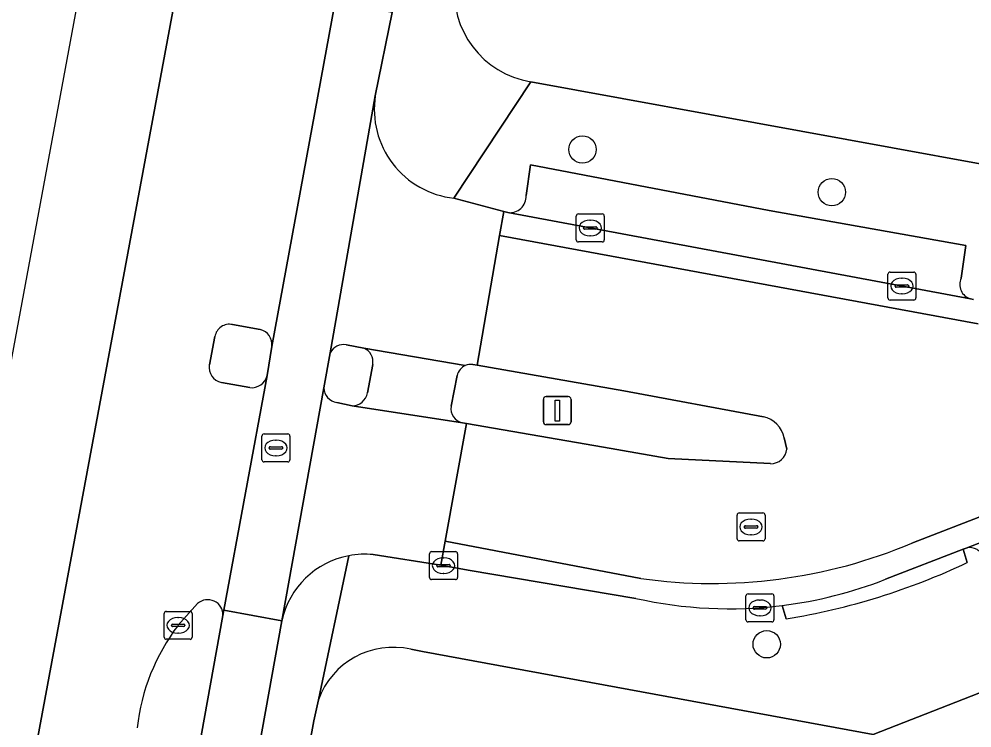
# Model space of a CAD drawing. Extents: x 161692 to 162379, y 380760 to 381678.
# Drawn here: x 161752.37 to 161786.45, y 381157.75 to 381183.08 of the extents above; entities that cross this region are included whole.
import ezdxf

# ---------------------------------------------------------------- set-up
doc = ezdxf.new("R2010")
doc.units = 0
for name, color, linetype in [('IMGEO_Boom', 7, 'Continuous'), ('IMGEO_Erf', 7, 'Continuous'), ('IMGEO_Fietspad_gesloten', 7, 'Continuous'), ('IMGEO_Kolk', 7, 'Continuous'), ('IMGEO_Lichtmast', 7, 'Continuous'), ('IMGEO_OVBaan_gesloten', 7, 'Continuous'), ('IMGEO_Parkeervlak_open', 7, 'Continuous'), ('IMGEO_Rijbaan_lokaal_open', 7, 'Continuous'), ('IMGEO_Rijbaan_regionaal_gesloten', 7, 'Continuous'), ('IMGEO_Rioolput', 7, 'Continuous'), ('IMGEO_Verkeerseiland_gesloten', 7, 'Continuous'), ('IMGEO_Verkeerseiland_groen', 7, 'Continuous'), ('IMGEO_Verkeerseiland_open', 7, 'Continuous'), ('IMGEO_Voetpad_open', 7, 'Continuous')]:
    doc.layers.add(name, color=color, linetype=linetype)

msp = doc.modelspace()

# ---------------------------------------------------------------- linework, layer by layer
at = {"layer": 'IMGEO_Boom'}
for centre in [(161772.517, 381178.42), (161781.434, 381176.892), (161779.108, 381160.738)]:
    msp.add_circle(centre, 0.489, dxfattribs=at)
at = {"layer": 'IMGEO_Erf'}
for points in [[(161770.674, 381180.834), (161790.007, 381177.307), (161856.733, 381203.329)], [(161854.96, 381119.298), (161852.88, 381124.681), (161833.302, 381175.355), (161830.972, 381176.303), (161782.92, 381157.51), (161766.802, 381160.481), (161766.378, 381160.559)], [(161763.075, 381158.749), (161762.918, 381158.007), (161759.702, 381140.521), (161759.617, 381137.351), (161757.191, 381111.169)]]:
    msp.add_lwpolyline(points, dxfattribs=at)
for centre, radius, start, end in [((161771.193, 381184.048), 3.255, 173.1648, 260.824), ((161765.745, 381157.795), 2.835, 77.0992, 160.3451)]:
    msp.add_arc(centre, radius, start, end, dxfattribs=at)
at = {"layer": 'IMGEO_Fietspad_gesloten'}
msp.add_lwpolyline([(161765.11, 381180.339), (161765.71, 381183.313), (161763.68, 381183.691), (161761.411, 381171.382), (161761.24, 381170.338), (161759.699, 381161.956), (161761.764, 381161.581), (161763.275, 381169.907), (161763.502, 381171.15)], close=True, dxfattribs=at)
msp.add_lwpolyline([(161758.366, 381142.727), (161761.764, 381161.581), (161759.699, 381161.956), (161759.664, 381161.765), (161756.827, 381146.025)], dxfattribs=at)
at = {"layer": 'IMGEO_Kolk'}
for p, q in [((161772.298, 381175.188), (161772.298, 381176.04)), ((161772.373, 381176.114), (161773.225, 381176.114)), ((161773.299, 381176.04), (161773.299, 381175.188)), ((161772.557, 381175.608), (161772.557, 381175.62)), ((161772.6, 381175.657), (161772.998, 381175.657)), ((161772.786, 381175.894), (161772.811, 381175.894)), ((161773.041, 381175.62), (161773.041, 381175.608)), ((161772.995, 381175.571), (161772.597, 381175.571)), ((161772.809, 381175.334), (161772.784, 381175.334)), ((161773.225, 381175.114), (161772.373, 381175.114)), ((161783.442, 381173.112), (161783.442, 381173.964)), ((161783.517, 381174.038), (161784.369, 381174.038)), ((161784.443, 381173.964), (161784.443, 381173.112)), ((161783.744, 381173.581), (161784.142, 381173.581)), ((161783.93, 381173.818), (161783.955, 381173.818)), ((161783.701, 381173.532), (161783.701, 381173.544)), ((161784.139, 381173.495), (161783.741, 381173.495)), ((161783.953, 381173.258), (161783.928, 381173.258)), ((161784.185, 381173.544), (161784.185, 381173.532)), ((161784.369, 381173.038), (161783.517, 381173.038)), ((161767.125, 381164.048), (161767.977, 381164.048)), ((161767.05, 381163.122), (161767.05, 381163.974)), ((161767.538, 381163.828), (161767.563, 381163.828)), ((161768.051, 381163.974), (161768.051, 381163.122)), ((161767.309, 381163.542), (161767.309, 381163.554)), ((161767.747, 381163.505), (161767.349, 381163.505)), ((161767.352, 381163.591), (161767.75, 381163.591)), ((161767.793, 381163.554), (161767.793, 381163.542)), ((161767.977, 381163.048), (161767.125, 381163.048)), ((161767.561, 381163.268), (161767.536, 381163.268)), ((161778.366, 381161.613), (161778.366, 381162.465)), ((161778.441, 381162.539), (161779.293, 381162.539)), ((161778.854, 381162.319), (161778.879, 381162.319)), ((161779.367, 381162.465), (161779.367, 381161.613)), ((161778.625, 381162.033), (161778.625, 381162.045)), ((161779.063, 381161.996), (161778.665, 381161.996)), ((161778.668, 381162.082), (161779.066, 381162.082)), ((161779.109, 381162.045), (161779.109, 381162.033)), ((161757.56, 381160.989), (161757.56, 381161.841)), ((161757.635, 381161.915), (161758.487, 381161.915)), ((161758.048, 381161.695), (161758.073, 381161.695)), ((161758.561, 381161.841), (161758.561, 381160.989)), ((161778.877, 381161.759), (161778.852, 381161.759)), ((161757.819, 381161.409), (161757.819, 381161.421)), ((161758.257, 381161.372), (161757.859, 381161.372)), ((161757.862, 381161.458), (161758.26, 381161.458)), ((161758.303, 381161.421), (161758.303, 381161.409)), ((161779.293, 381161.539), (161778.441, 381161.539)), ((161758.071, 381161.135), (161758.046, 381161.135)), ((161758.487, 381160.915), (161757.635, 381160.915))]:
    msp.add_line(p, q, dxfattribs=at)
for points in [[(161772.298, 381175.188), (161772.298, 381176.04)], [(161772.373, 381176.114), (161773.225, 381176.114)], [(161773.299, 381176.04), (161773.299, 381175.188)], [(161773.225, 381175.114), (161772.373, 381175.114)], [(161783.442, 381173.112), (161783.442, 381173.964)], [(161783.517, 381174.038), (161784.369, 381174.038)], [(161784.443, 381173.964), (161784.443, 381173.112)], [(161784.369, 381173.038), (161783.517, 381173.038)], [(161767.125, 381164.048), (161767.977, 381164.048)], [(161767.05, 381163.122), (161767.05, 381163.974)], [(161768.051, 381163.974), (161768.051, 381163.122)], [(161767.977, 381163.048), (161767.125, 381163.048)], [(161778.366, 381161.613), (161778.366, 381162.465)], [(161778.441, 381162.539), (161779.293, 381162.539)], [(161779.367, 381162.465), (161779.367, 381161.613)], [(161757.56, 381160.989), (161757.56, 381161.841)], [(161757.635, 381161.915), (161758.487, 381161.915)], [(161758.561, 381161.841), (161758.561, 381160.989)], [(161779.293, 381161.539), (161778.441, 381161.539)], [(161758.487, 381160.915), (161757.635, 381160.915)]]:
    msp.add_lwpolyline(points, dxfattribs=at)
for centre, radius, start, end in [((161772.375, 381176.038), 0.0765, 91.552, 178.448), ((161772.375, 381176.038), 0.0765, 91.552, 178.448), ((161773.223, 381176.038), 0.0765, 1.552, 88.448), ((161773.223, 381176.038), 0.0765, 1.552, 88.448), ((161772.597, 381175.617), 0.0403, 85.8775, 175.7526), ((161772.594, 381175.607), 0.0366, 178.938, 274.7102), ((161772.998, 381175.614), 0.043, 264.8664, 352.4533), ((161773.002, 381175.619), 0.0386, 1.7309, 96.639), ((161772.375, 381175.19), 0.0765, 181.552, 268.448), ((161772.375, 381175.19), 0.0765, 181.552, 268.448), ((161773.223, 381175.19), 0.0765, 271.552, 358.448), ((161773.223, 381175.19), 0.0765, 271.552, 358.448), ((161783.519, 381173.962), 0.0765, 91.552, 178.448), ((161783.519, 381173.962), 0.0765, 91.552, 178.448), ((161784.367, 381173.962), 0.0765, 1.552, 88.448), ((161784.367, 381173.962), 0.0765, 1.552, 88.448), ((161783.741, 381173.541), 0.0403, 85.8775, 175.7526), ((161784.146, 381173.543), 0.0386, 1.7309, 96.639), ((161783.738, 381173.531), 0.0366, 178.938, 274.7102), ((161784.142, 381173.538), 0.043, 264.8664, 352.4533), ((161783.519, 381173.114), 0.0765, 181.552, 268.448), ((161783.519, 381173.114), 0.0765, 181.552, 268.448), ((161784.367, 381173.114), 0.0765, 271.552, 358.448), ((161784.367, 381173.114), 0.0765, 271.552, 358.448), ((161767.127, 381163.972), 0.0765, 91.552, 178.448), ((161767.127, 381163.972), 0.0765, 91.552, 178.448), ((161767.975, 381163.972), 0.0765, 1.552, 88.448), ((161767.975, 381163.972), 0.0765, 1.552, 88.448), ((161767.349, 381163.551), 0.0403, 85.8775, 175.7526), ((161767.346, 381163.541), 0.0366, 178.938, 274.7102), ((161767.75, 381163.548), 0.043, 264.8664, 352.4533), ((161767.754, 381163.553), 0.0386, 1.7309, 96.639), ((161767.127, 381163.124), 0.0765, 181.552, 268.448), ((161767.127, 381163.124), 0.0765, 181.552, 268.448), ((161767.975, 381163.124), 0.0765, 271.552, 358.448), ((161767.975, 381163.124), 0.0765, 271.552, 358.448), ((161778.443, 381162.463), 0.0765, 91.552, 178.448), ((161778.443, 381162.463), 0.0765, 91.552, 178.448), ((161779.291, 381162.463), 0.0765, 1.552, 88.448), ((161779.291, 381162.463), 0.0765, 1.552, 88.448), ((161778.665, 381162.042), 0.0403, 85.8775, 175.7526), ((161778.662, 381162.032), 0.0366, 178.938, 274.7102), ((161779.066, 381162.039), 0.043, 264.8664, 352.4533), ((161779.07, 381162.044), 0.0386, 1.7309, 96.639), ((161757.637, 381161.839), 0.0765, 91.552, 178.448), ((161757.637, 381161.839), 0.0765, 91.552, 178.448), ((161758.485, 381161.839), 0.0765, 1.552, 88.448), ((161758.485, 381161.839), 0.0765, 1.552, 88.448), ((161757.859, 381161.418), 0.0403, 85.8775, 175.7526), ((161757.856, 381161.408), 0.0366, 178.938, 274.7102), ((161758.26, 381161.415), 0.043, 264.8664, 352.4533), ((161758.264, 381161.42), 0.0386, 1.7309, 96.639), ((161778.443, 381161.615), 0.0765, 181.552, 268.448), ((161778.443, 381161.615), 0.0765, 181.552, 268.448), ((161779.291, 381161.615), 0.0765, 271.552, 358.448), ((161779.291, 381161.615), 0.0765, 271.552, 358.448), ((161757.637, 381160.991), 0.0765, 181.552, 268.448), ((161757.637, 381160.991), 0.0765, 181.552, 268.448), ((161758.485, 381160.991), 0.0765, 271.552, 358.448), ((161758.485, 381160.991), 0.0765, 271.552, 358.448)]:
    msp.add_arc(centre, radius, start, end, dxfattribs=at)
for centre, major_axis, ratio, start_param, end_param in [((161772.785, 381175.614), (-0.387, 0.002), 0.722429, 4.712389, 7.853982), ((161772.81, 381175.614), (-0.39, 0.002), 0.717154, 1.570796, 4.712389), ((161783.929, 381173.538), (-0.387, 0.002), 0.722429, 4.712389, 7.853982), ((161783.954, 381173.538), (-0.39, 0.002), 0.717154, 1.570796, 4.712389), ((161767.537, 381163.548), (-0.387, 0.002), 0.722429, 4.712389, 7.853982), ((161767.562, 381163.548), (-0.39, 0.002), 0.717154, 1.570796, 4.712389), ((161778.853, 381162.039), (-0.387, 0.002), 0.722429, 4.712389, 7.853982), ((161778.878, 381162.039), (-0.39, 0.002), 0.717154, 1.570796, 4.712389), ((161758.047, 381161.415), (-0.387, 0.002), 0.722429, 4.712389, 7.853982), ((161758.072, 381161.415), (-0.39, 0.002), 0.717154, 1.570796, 4.712389)]:
    msp.add_ellipse(centre, major_axis=major_axis, ratio=ratio, start_param=start_param, end_param=end_param, dxfattribs=at)
at = {"layer": 'IMGEO_Lichtmast'}
for p, q in [((161771.122, 381168.689), (161771.122, 381169.489)), ((161771.122, 381169.489), (161771.122, 381168.689)), ((161771.222, 381169.589), (161772.012, 381169.589)), ((161772.012, 381169.589), (161771.222, 381169.589)), ((161772.112, 381169.489), (161772.112, 381168.689)), ((161772.112, 381168.689), (161772.112, 381169.489)), ((161772.012, 381168.589), (161771.222, 381168.589)), ((161771.222, 381168.589), (161772.012, 381168.589))]:
    msp.add_line(p, q, dxfattribs=at)
msp.add_lwpolyline([(161771.542, 381169.464), (161771.692, 381169.464), (161771.692, 381168.714), (161771.542, 381168.714), (161771.542, 381169.464)], dxfattribs=at)
for centre, start, end in [((161771.222, 381169.489), 90, 180), ((161771.222, 381169.489), 90, 180), ((161772.012, 381169.489), 0, 90), ((161772.012, 381169.489), 360, 90), ((161771.222, 381168.689), 180, 270), ((161771.222, 381168.689), 180, 270), ((161772.012, 381168.689), 270, 0), ((161772.012, 381168.689), 270, 0)]:
    msp.add_arc(centre, 0.1, start, end, dxfattribs=at)
at = {"layer": 'IMGEO_OVBaan_gesloten'}
msp.add_lwpolyline([(161744.563, 381111.938), (161780.667, 381305.843), (161780.198, 381305.933), (161783.4, 381322.888), (161779.986, 381323.471), (161776.881, 381306.547), (161776.704, 381306.578), (161776.704, 381306.578), (161771.577, 381277.677), (161758.366, 381204.804), (161740.263, 381107.16), (161733.581, 381071.116)], dxfattribs=at)
at = {"layer": 'IMGEO_Parkeervlak_open'}
for points in [[(161786.058, 381173.82), (161786.23, 381174.986), (161779.199, 381176.239), (161770.664, 381177.875), (161770.502, 381176.769)], [(161769.85, 381176.162), (161786.39, 381173.082)], [(161796.492, 381168.165), (161792.32, 381166.533), (161786.242, 381164.178)]]:
    msp.add_lwpolyline(points, dxfattribs=at)
for centre, radius, start, end in [((161769.923, 381176.738), 0.58, 262.8097, 3.0962), ((161786.545, 381173.595), 0.536, 155.2225, 253.2201), ((161786.37, 381163.693), 0.501, 13.0988, 104.7823)]:
    msp.add_arc(centre, radius, start, end, dxfattribs=at)
at = {"layer": 'IMGEO_Rijbaan_lokaal_open'}
for points in [[(161784.298, 381164.35), (161829.124, 381181.692)], [(161800.672, 381169.8), (161803.618, 381170.927), (161805.129, 381171.505), (161812.327, 381174.258), (161826.307, 381179.697), (161826.606, 381179.813), (161829.444, 381180.877), (161829.275, 381181.306), (161829.124, 381181.692), (161784.298, 381164.35)], [(161765.11, 381180.339), (161763.502, 381171.15)], [(161768.595, 381170.733), (161768.751, 381170.706), (161769.557, 381175.348), (161769.705, 381176.201), (161767.92, 381176.679)], [(161786.503, 381173.061), (161786.39, 381173.082), (161769.85, 381176.162), (161769.705, 381176.201), (161769.557, 381175.348), (161786.675, 381172.187)], [(161786.675, 381172.187), (161769.557, 381175.348), (161768.751, 381170.706), (161773.999, 381169.793), (161778.99, 381168.867)], [(161764.075, 381171.441), (161764.703, 381171.318), (161768.327, 381170.698)], [(161763.275, 381169.907), (161761.764, 381161.581)], [(161783.352, 381163.059), (161786.133, 381164.136), (161786.242, 381164.178), (161792.32, 381166.533), (161796.492, 381168.165), (161800.672, 381169.8)], [(161768.371, 381168.628), (161768.225, 381168.653), (161764.281, 381169.261), (161763.736, 381169.38)], [(161765.04, 381163.943), (161767.453, 381163.567), (161767.608, 381164.421), (161768.371, 381168.628)], [(161779.246, 381167.192), (161775.587, 381167.374), (161773.266, 381167.776), (161768.371, 381168.628), (161767.608, 381164.421), (161774.605, 381163.09)], [(161779.733, 381168.112), (161779.827, 381167.71)], [(161774.605, 381163.09), (161767.608, 381164.421), (161767.453, 381163.567), (161768.427, 381163.383), (161774.433, 381162.378)]]:
    msp.add_lwpolyline(points, dxfattribs=at)
for centre, radius, start, end in [((161768.271, 381179.858), 3.198, 171.3416, 263.6896), ((161763.98, 381170.917), 0.532, 79.768, 154.0798), ((161768.523, 381170.238), 0.5, 81.7641, 113.117), ((161763.804, 381169.904), 0.529, 179.7173, 262.6392), ((161778.777, 381167.915), 0.976, 11.6623, 77.4197), ((161779.255, 381167.766), 0.575, 269.0804, 354.3578), ((161777.167, 381181.294), 18.383, 261.9888, 292.824), ((161777.167, 381181.294), 18.383, 261.9888, 292.824), ((161764.739, 381160.908), 3.05, 100.8081, 167.2524), ((161764.738, 381160.915), 3.043, 84.3016, 100.8142), ((161777.78, 381177.309), 15.301, 277.0509, 291.3571), ((161777.774, 381177.239), 15.232, 257.3296, 277.1043)]:
    msp.add_arc(centre, radius, start, end, dxfattribs=at)
at = {"layer": 'IMGEO_Rijbaan_regionaal_gesloten'}
for points in [[(161779.709, 381323.516), (161779.709, 381323.516), (161779.986, 381323.471), (161783.4, 381322.888), (161783.872, 381322.811), (161780.667, 381305.843), (161744.563, 381111.938)], [(161761.411, 381171.382), (161763.68, 381183.691), (161763.753, 381184.09)], [(161760.003, 381172.16), (161760.992, 381171.985)], [(161759.176, 381170.728), (161759.377, 381171.733)], [(161759.664, 381161.765), (161759.699, 381161.956), (161761.24, 381170.338)], [(161760.619, 381169.911), (161759.608, 381170.091)], [(161758.061, 381161.415), (161758.758, 381162.192)]]:
    msp.add_lwpolyline(points, dxfattribs=at)
for centre, radius, start, end in [((161759.886, 381171.659), 0.514, 76.8367, 171.7597), ((161760.878, 381171.459), 0.538, 351.7881, 77.7996), ((161759.727, 381170.637), 0.559, 170.612, 257.6765), ((161760.691, 381170.472), 0.566, 262.7316, 346.2933), ((161759.121, 381161.788), 0.543, 357.623, 131.9078), ((161763.934, 381156.938), 7.385, 142.6847, 173.6963)]:
    msp.add_arc(centre, radius, start, end, dxfattribs=at)
at = {"layer": 'IMGEO_Rioolput'}
for p, q in [((161761.057, 381167.328), (161761.057, 381168.18)), ((161761.132, 381168.254), (161761.984, 381168.254)), ((161762.058, 381168.18), (161762.058, 381167.328)), ((161761.316, 381167.748), (161761.316, 381167.76)), ((161761.359, 381167.797), (161761.757, 381167.797)), ((161761.545, 381168.034), (161761.57, 381168.034)), ((161761.8, 381167.76), (161761.8, 381167.748)), ((161761.754, 381167.711), (161761.356, 381167.711)), ((161761.568, 381167.474), (161761.543, 381167.474)), ((161761.984, 381167.254), (161761.132, 381167.254)), ((161778.122, 381165.431), (161778.974, 381165.431)), ((161778.047, 381164.505), (161778.047, 381165.357)), ((161778.535, 381165.211), (161778.56, 381165.211)), ((161779.048, 381165.357), (161779.048, 381164.505)), ((161778.306, 381164.925), (161778.306, 381164.937)), ((161778.744, 381164.888), (161778.346, 381164.888)), ((161778.349, 381164.974), (161778.747, 381164.974)), ((161778.79, 381164.937), (161778.79, 381164.925)), ((161778.974, 381164.431), (161778.122, 381164.431)), ((161778.558, 381164.651), (161778.533, 381164.651))]:
    msp.add_line(p, q, dxfattribs=at)
for points in [[(161761.057, 381167.328), (161761.057, 381168.18)], [(161761.132, 381168.254), (161761.984, 381168.254)], [(161762.058, 381168.18), (161762.058, 381167.328)], [(161761.984, 381167.254), (161761.132, 381167.254)], [(161778.122, 381165.431), (161778.974, 381165.431)], [(161778.047, 381164.505), (161778.047, 381165.357)], [(161779.048, 381165.357), (161779.048, 381164.505)], [(161778.974, 381164.431), (161778.122, 381164.431)]]:
    msp.add_lwpolyline(points, dxfattribs=at)
for centre, radius, start, end in [((161761.134, 381168.178), 0.0765, 91.552, 178.448), ((161761.134, 381168.178), 0.0765, 91.552, 178.448), ((161761.982, 381168.178), 0.0765, 1.552, 88.448), ((161761.982, 381168.178), 0.0765, 1.552, 88.448), ((161761.356, 381167.757), 0.0403, 85.8775, 175.7526), ((161761.761, 381167.759), 0.0386, 1.7309, 96.639), ((161761.353, 381167.747), 0.0366, 178.938, 274.7102), ((161761.757, 381167.754), 0.043, 264.8664, 352.4533), ((161761.134, 381167.33), 0.0765, 181.552, 268.448), ((161761.134, 381167.33), 0.0765, 181.552, 268.448), ((161761.982, 381167.33), 0.0765, 271.552, 358.448), ((161761.982, 381167.33), 0.0765, 271.552, 358.448), ((161778.124, 381165.355), 0.0765, 91.552, 178.448), ((161778.124, 381165.355), 0.0765, 91.552, 178.448), ((161778.972, 381165.355), 0.0765, 1.552, 88.448), ((161778.972, 381165.355), 0.0765, 1.552, 88.448), ((161778.346, 381164.934), 0.0403, 85.8775, 175.7526), ((161778.343, 381164.924), 0.0366, 178.938, 274.7102), ((161778.747, 381164.931), 0.043, 264.8664, 352.4533), ((161778.751, 381164.936), 0.0386, 1.7309, 96.639), ((161778.124, 381164.507), 0.0765, 181.552, 268.448), ((161778.124, 381164.507), 0.0765, 181.552, 268.448), ((161778.972, 381164.507), 0.0765, 271.552, 358.448), ((161778.972, 381164.507), 0.0765, 271.552, 358.448)]:
    msp.add_arc(centre, radius, start, end, dxfattribs=at)
for centre, major_axis, ratio, start_param, end_param in [((161761.544, 381167.754), (-0.387, 0.002), 0.722429, 4.712389, 7.853982), ((161761.569, 381167.754), (-0.39, 0.002), 0.717154, 1.570796, 4.712389), ((161778.534, 381164.931), (-0.387, 0.002), 0.722429, 4.712389, 7.853982), ((161778.559, 381164.931), (-0.39, 0.002), 0.717154, 1.570796, 4.712389)]:
    msp.add_ellipse(centre, major_axis=major_axis, ratio=ratio, start_param=start_param, end_param=end_param, dxfattribs=at)
at = {"layer": 'IMGEO_Verkeerseiland_gesloten'}
for points in [[(161760.992, 381171.985), (161760.003, 381172.16)], [(161759.377, 381171.733), (161759.176, 381170.728)], [(161761.24, 381170.338), (161761.411, 381171.382)], [(161764.703, 381171.318), (161764.075, 381171.441)], [(161763.502, 381171.15), (161763.275, 381169.907)], [(161764.829, 381169.718), (161765.018, 381170.74)], [(161759.608, 381170.091), (161760.619, 381169.911)], [(161763.736, 381169.38), (161764.281, 381169.261)]]:
    msp.add_lwpolyline(points, dxfattribs=at)
for centre, radius, start, end in [((161759.886, 381171.659), 0.514, 76.8367, 171.7597), ((161760.878, 381171.459), 0.538, 351.7881, 77.7996), ((161763.98, 381170.917), 0.532, 79.768, 154.0798), ((161764.508, 381170.837), 0.519, 349.2414, 67.9378), ((161759.727, 381170.637), 0.559, 170.612, 257.6765), ((161760.691, 381170.472), 0.566, 262.7316, 346.2933), ((161763.804, 381169.904), 0.529, 179.7173, 262.6392), ((161764.282, 381169.817), 0.556, 269.9062, 349.7461)]:
    msp.add_arc(centre, radius, start, end, dxfattribs=at)
at = {"layer": 'IMGEO_Verkeerseiland_groen'}
for points in [[(161758.758, 381162.192), (161758.061, 381161.415)], [(161756.827, 381146.025), (161759.664, 381161.765)]]:
    msp.add_lwpolyline(points, dxfattribs=at)
for centre, radius, start, end in [((161759.121, 381161.788), 0.543, 357.623, 131.9078), ((161763.934, 381156.938), 7.385, 142.6847, 173.6963)]:
    msp.add_arc(centre, radius, start, end, dxfattribs=at)
at = {"layer": 'IMGEO_Verkeerseiland_open'}
for points in [[(161778.99, 381168.867), (161773.999, 381169.793), (161768.751, 381170.706), (161768.595, 381170.733)], [(161768.041, 381170.339), (161767.821, 381169.244)], [(161768.225, 381168.653), (161768.371, 381168.628), (161773.266, 381167.776), (161775.587, 381167.374), (161779.246, 381167.192)], [(161779.827, 381167.71), (161779.733, 381168.112)]]:
    msp.add_lwpolyline(points, dxfattribs=at)
for centre, radius, start, end in [((161768.526, 381170.246), 0.494, 113.7798, 169.1345), ((161768.523, 381170.238), 0.5, 81.7641, 113.117), ((161768.324, 381169.154), 0.511, 169.8533, 258.8587), ((161778.777, 381167.915), 0.976, 11.6623, 77.4197), ((161779.255, 381167.766), 0.575, 269.0804, 354.3578)]:
    msp.add_arc(centre, radius, start, end, dxfattribs=at)
at = {"layer": 'IMGEO_Voetpad_open'}
for points in [[(161791.425, 381321.648), (161789.825, 381313.188), (161765.71, 381183.313), (161765.11, 381180.339)], [(161989.239, 381251.642), (161996.14, 381254.262), (162000.537, 381255.938), (162011.205, 381260.006), (162011.546, 381263.36), (162000, 381258.853), (161995.053, 381256.932), (161977.201, 381250), (161867.852, 381207.538), (161863.463, 381206.988), (161860.289, 381205.724), (161856.733, 381203.329), (161790.007, 381177.307), (161770.674, 381180.834), (161767.92, 381176.679), (161769.705, 381176.201), (161769.85, 381176.162)], [(161767.92, 381176.679), (161770.674, 381180.834)], [(161770.502, 381176.769), (161770.664, 381177.875), (161779.199, 381176.239), (161786.23, 381174.986), (161786.058, 381173.82)], [(161766.378, 381160.559), (161766.802, 381160.481), (161782.92, 381157.51), (161830.972, 381176.303), (161833.302, 381175.355), (161836.452, 381175.254), (161837.683, 381175.784)], [(161786.39, 381173.082), (161786.503, 381173.061)], [(161768.327, 381170.698), (161764.703, 381171.318)], [(161765.018, 381170.74), (161764.829, 381169.718)], [(161767.821, 381169.244), (161768.041, 381170.339)], [(161764.281, 381169.261), (161768.225, 381168.653)], [(161786.281, 381163.659), (161786.133, 381164.136), (161783.352, 381163.059)], [(161786.242, 381164.178), (161786.133, 381164.136), (161786.281, 381163.659)], [(161757.191, 381111.169), (161759.617, 381137.351), (161759.702, 381140.521), (161762.918, 381158.007), (161763.075, 381158.749), (161764.167, 381163.904)], [(161764.167, 381163.904), (161763.075, 381158.749)], [(161774.433, 381162.378), (161768.427, 381163.383), (161767.453, 381163.567), (161765.04, 381163.943)], [(161779.658, 381162.124), (161779.806, 381161.647)], [(161779.806, 381161.647), (161779.658, 381162.124)], [(161761.764, 381161.581), (161758.366, 381142.727)]]:
    msp.add_lwpolyline(points, dxfattribs=at)
for centre, radius, start, end in [((161771.193, 381184.048), 3.255, 173.1648, 260.824), ((161768.271, 381179.858), 3.198, 171.3416, 263.6896), ((161769.923, 381176.738), 0.58, 262.8097, 3.0962), ((161786.545, 381173.595), 0.536, 155.2225, 253.2201), ((161764.508, 381170.837), 0.519, 349.2414, 67.9378), ((161768.526, 381170.246), 0.494, 113.7798, 169.1345), ((161764.282, 381169.817), 0.556, 269.9062, 349.7461), ((161768.324, 381169.154), 0.511, 169.8533, 258.8587), ((161786.37, 381163.693), 0.501, 13.0988, 104.7823), ((161764.739, 381160.908), 3.05, 100.8081, 167.2524), ((161764.738, 381160.915), 3.043, 84.3016, 100.8142), ((161775.905, 381185.627), 24.296, 279.2406, 295.283), ((161775.905, 381185.627), 24.296, 279.2406, 295.283), ((161777.78, 381177.309), 15.301, 277.0509, 291.3571), ((161777.774, 381177.239), 15.232, 257.3296, 277.1043), ((161765.745, 381157.795), 2.835, 77.0992, 160.3451)]:
    msp.add_arc(centre, radius, start, end, dxfattribs=at)

doc.saveas('drawing.dxf')
